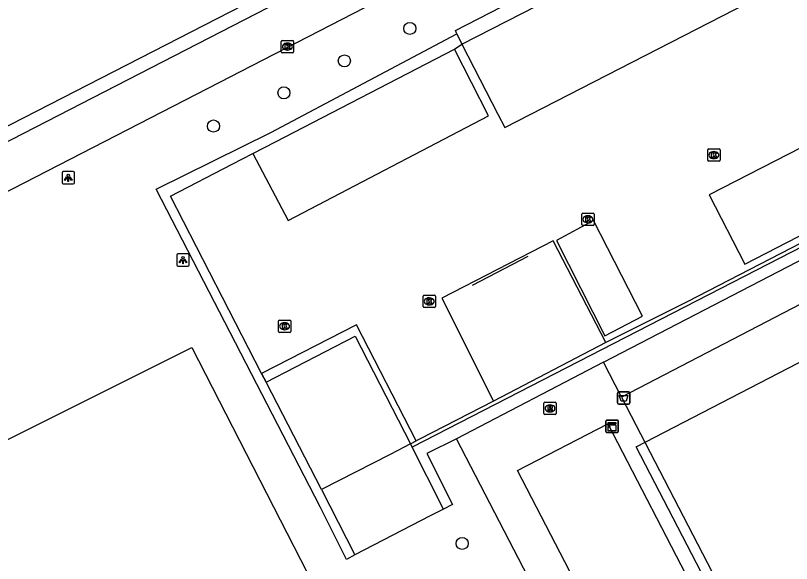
# Model space of a CAD drawing. Extents: x 158838 to 160074, y 386376 to 387776.
# Drawn here: x 159688.3 to 159750.9, y 387354.1 to 387398.4 of the extents above; entities that cross this region are included whole.
import ezdxf

# ---------------------------------------------------------------- set-up
doc = ezdxf.new("R2010")
doc.units = 0
for name, color, linetype in [('IMGEO_Afvalbak', 7, 'Continuous'), ('IMGEO_Boom', 7, 'Continuous'), ('IMGEO_Groenvoorziening', 7, 'Continuous'), ('IMGEO_Haag', 7, 'Continuous'), ('IMGEO_Hek', 7, 'Continuous'), ('IMGEO_Kast', 7, 'Continuous'), ('IMGEO_Kolk', 7, 'Continuous'), ('IMGEO_Lichtpunt', 7, 'Continuous'), ('IMGEO_Lijnafwatering', 7, 'Continuous'), ('IMGEO_Pand', 7, 'Continuous'), ('IMGEO_Pand_vergunning_verleend', 7, 'Continuous'), ('IMGEO_Rijbaan_lokaal_gesloten', 7, 'Continuous'), ('IMGEO_Rijbaan_lokaal_onverhard', 7, 'Continuous'), ('IMGEO_Rijbaan_lokaal_open', 7, 'Continuous'), ('IMGEO_Rioolput', 7, 'Continuous'), ('IMGEO_Voetpad_gesloten', 7, 'Continuous'), ('IMGEO_Voetpad_open', 7, 'Continuous')]:
    doc.layers.add(name, color=color, linetype=linetype)

msp = doc.modelspace()

# ---------------------------------------------------------------- linework, layer by layer
at = {"layer": 'IMGEO_Afvalbak'}
for p, q in [((159736.989, 387367.978), (159737.779, 387367.978)), ((159737.779, 387367.978), (159736.989, 387367.978)), ((159736.889, 387367.078), (159736.889, 387367.878)), ((159736.889, 387367.878), (159736.889, 387367.078)), ((159737.879, 387367.878), (159737.879, 387367.078)), ((159737.879, 387367.078), (159737.879, 387367.878)), ((159737.779, 387366.978), (159736.989, 387366.978)), ((159736.989, 387366.978), (159737.779, 387366.978))]:
    msp.add_line(p, q, dxfattribs=at)
msp.add_lwpolyline([(159737.032, 387367.692), (159737.736, 387367.692), (159737.587, 387367.222), (159737.181, 387367.222), (159737.032, 387367.692)], dxfattribs=at)
for centre, start, end in [((159736.989, 387367.878), 90, 180), ((159736.989, 387367.878), 90, 180), ((159737.779, 387367.878), 0, 90), ((159737.779, 387367.878), 360, 90), ((159736.989, 387367.078), 180, 270), ((159736.989, 387367.078), 180, 270), ((159737.779, 387367.078), 270, 0), ((159737.779, 387367.078), 270, 0)]:
    msp.add_arc(centre, 0.1, start, end, dxfattribs=at)
at = {"layer": 'IMGEO_Boom'}
for centre in [(159720.123, 387397.315), (159714.846, 387394.688), (159709.967, 387392.108), (159704.284, 387389.432), (159724.348, 387355.743)]:
    msp.add_circle(centre, 0.489, dxfattribs=at)
at = {"layer": 'IMGEO_Groenvoorziening'}
msp.add_lwpolyline([(159748.05, 387282.726), (159688.234, 387252.116), (159642.617, 387341.638), (159702.539, 387371.551), (159748.05, 387282.726)], dxfattribs=at)
at = {"layer": 'IMGEO_Haag'}
for points in [[(159715.702, 387354.815), (159715.02, 387354.455), (159712.898, 387358.701), (159699.645, 387384.325), (159708.908, 387388.922), (159723.926, 387396.878)], [(159708.169, 387369.463), (159708.526, 387368.768)], [(159723.885, 387364.193), (159721.493, 387362.997), (159723.559, 387358.876), (159722.852, 387358.497)], [(159720.185, 387363.782), (159720.651, 387364.022)]]:
    msp.add_lwpolyline(points, dxfattribs=at)
at = {"layer": 'IMGEO_Hek'}
for points in [[(159709.284, 387388.15), (159723.731, 387395.636)], [(159723.731, 387395.636), (159724.315, 387396.032)], [(159707.467, 387387.208), (159709.284, 387388.15)], [(159705.801, 387386.345), (159707.467, 387387.208)], [(159712.988, 387360.083), (159708.526, 387368.768), (159708.169, 387369.463), (159700.822, 387383.765), (159705.801, 387386.345)], [(159764.322, 387386.129), (159720.318, 387363.519)]]:
    msp.add_lwpolyline(points, dxfattribs=at)
at = {"layer": 'IMGEO_Kast'}
for p, q in [((159735.954, 387364.776), (159735.954, 387365.617)), ((159735.954, 387365.617), (159735.954, 387364.776)), ((159736.029, 387365.701), (159736.87, 387365.701)), ((159736.87, 387365.701), (159736.029, 387365.701)), ((159736.954, 387365.626), (159736.954, 387364.785)), ((159736.954, 387364.785), (159736.954, 387365.626)), ((159736.879, 387364.701), (159736.038, 387364.701)), ((159736.038, 387364.701), (159736.879, 387364.701))]:
    msp.add_line(p, q, dxfattribs=at)
for points in [[(159736.149, 387365.491), (159736.749, 387365.491), (159736.749, 387365.406), (159736.149, 387365.406), (159736.149, 387365.491)], [(159736.149, 387365.316), (159736.749, 387365.316), (159736.749, 387364.827), (159736.149, 387364.827), (159736.149, 387365.316)]]:
    msp.add_lwpolyline(points, dxfattribs=at)
msp.add_circle((159736.233, 387365.165), 0.0377, dxfattribs=at)
for centre, start, end in [((159736.032, 387365.623), 92.4484, 184.28452), ((159736.032, 387365.623), 92.4484, 184.28452), ((159736.876, 387365.623), 2.4484, 94.28452), ((159736.876, 387365.623), 2.4484, 94.28452), ((159736.032, 387364.779), 182.4484, 274.28452), ((159736.032, 387364.779), 182.4484, 274.28452), ((159736.876, 387364.779), 272.4484, 4.28452), ((159736.876, 387364.779), 272.4484, 4.28452)]:
    msp.add_arc(centre, 0.0779, start, end, dxfattribs=at)
at = {"layer": 'IMGEO_Kolk'}
for p, q in [((159709.748, 387395.417), (159709.748, 387396.269)), ((159709.823, 387396.343), (159710.675, 387396.343)), ((159710.749, 387396.269), (159710.749, 387395.417)), ((159710.259, 387395.563), (159710.234, 387395.563)), ((159710.236, 387396.123), (159710.261, 387396.123)), ((159710.675, 387395.343), (159709.823, 387395.343)), ((159744.169, 387386.665), (159744.169, 387387.517)), ((159744.244, 387387.591), (159745.096, 387387.591)), ((159744.657, 387387.371), (159744.682, 387387.371)), ((159745.17, 387387.517), (159745.17, 387386.665)), ((159744.68, 387386.811), (159744.655, 387386.811)), ((159745.096, 387386.591), (159744.244, 387386.591)), ((159734.08, 387382.403), (159734.932, 387382.403)), ((159734.005, 387381.477), (159734.005, 387382.329)), ((159734.493, 387382.183), (159734.518, 387382.183)), ((159735.006, 387382.329), (159735.006, 387381.477)), ((159734.932, 387381.403), (159734.08, 387381.403)), ((159734.516, 387381.623), (159734.491, 387381.623)), ((159721.196, 387374.856), (159721.196, 387375.708)), ((159721.271, 387375.782), (159722.123, 387375.782)), ((159721.684, 387375.562), (159721.709, 387375.562)), ((159722.197, 387375.708), (159722.197, 387374.856)), ((159721.707, 387375.002), (159721.682, 387375.002)), ((159722.123, 387374.782), (159721.271, 387374.782)), ((159709.522, 387372.845), (159709.522, 387373.697)), ((159709.597, 387373.771), (159710.449, 387373.771)), ((159710.523, 387373.697), (159710.523, 387372.845)), ((159710.033, 387372.991), (159710.008, 387372.991)), ((159710.01, 387373.551), (159710.035, 387373.551)), ((159710.449, 387372.771), (159709.597, 387372.771))]:
    msp.add_line(p, q, dxfattribs=at)
for points in [[(159709.748, 387395.417), (159709.748, 387396.269)], [(159709.823, 387396.343), (159710.675, 387396.343)], [(159710.749, 387396.269), (159710.749, 387395.417)], [(159710.069, 387396.043), (159710.192, 387396.043), (159710.192, 387395.892), (159710.322, 387396.043), (159710.486, 387396.043), (159710.34, 387395.892), (159710.493, 387395.643), (159710.341, 387395.643), (159710.256, 387395.807), (159710.192, 387395.74), (159710.192, 387395.643), (159710.069, 387395.643), (159710.069, 387396.043)], [(159710.675, 387395.343), (159709.823, 387395.343)], [(159744.169, 387386.665), (159744.169, 387387.517)], [(159744.244, 387387.591), (159745.096, 387387.591)], [(159745.17, 387387.517), (159745.17, 387386.665)], [(159744.49, 387387.291), (159744.613, 387387.291), (159744.613, 387387.14), (159744.743, 387387.291), (159744.907, 387387.291), (159744.761, 387387.14), (159744.914, 387386.891), (159744.762, 387386.891), (159744.677, 387387.055), (159744.613, 387386.988), (159744.613, 387386.891), (159744.49, 387386.891), (159744.49, 387387.291)], [(159745.096, 387386.591), (159744.244, 387386.591)], [(159734.08, 387382.403), (159734.932, 387382.403)], [(159734.005, 387381.477), (159734.005, 387382.329)], [(159734.326, 387382.103), (159734.449, 387382.103), (159734.449, 387381.952), (159734.579, 387382.103), (159734.743, 387382.103), (159734.597, 387381.952), (159734.75, 387381.703), (159734.598, 387381.703), (159734.513, 387381.867), (159734.449, 387381.8), (159734.449, 387381.703), (159734.326, 387381.703), (159734.326, 387382.103)], [(159735.006, 387382.329), (159735.006, 387381.477)], [(159734.932, 387381.403), (159734.08, 387381.403)], [(159721.196, 387374.856), (159721.196, 387375.708)], [(159721.271, 387375.782), (159722.123, 387375.782)], [(159721.517, 387375.482), (159721.64, 387375.482), (159721.64, 387375.331), (159721.77, 387375.482), (159721.934, 387375.482), (159721.788, 387375.331), (159721.941, 387375.082), (159721.789, 387375.082), (159721.704, 387375.246), (159721.64, 387375.179), (159721.64, 387375.082), (159721.517, 387375.082), (159721.517, 387375.482)], [(159722.197, 387375.708), (159722.197, 387374.856)], [(159722.123, 387374.782), (159721.271, 387374.782)], [(159709.522, 387372.845), (159709.522, 387373.697)], [(159709.597, 387373.771), (159710.449, 387373.771)], [(159710.523, 387373.697), (159710.523, 387372.845)], [(159709.843, 387373.471), (159709.966, 387373.471), (159709.966, 387373.32), (159710.096, 387373.471), (159710.26, 387373.471), (159710.114, 387373.32), (159710.267, 387373.071), (159710.115, 387373.071), (159710.03, 387373.235), (159709.966, 387373.168), (159709.966, 387373.071), (159709.843, 387373.071), (159709.843, 387373.471)], [(159710.449, 387372.771), (159709.597, 387372.771)]]:
    msp.add_lwpolyline(points, dxfattribs=at)
for centre, start, end in [((159709.825, 387396.267), 91.55205, 178.44795), ((159709.825, 387396.267), 91.55205, 178.44795), ((159710.673, 387396.267), 1.55205, 88.44795), ((159710.673, 387396.267), 1.55205, 88.44795), ((159709.825, 387395.419), 181.55205, 268.44795), ((159709.825, 387395.419), 181.55205, 268.44795), ((159710.673, 387395.419), 271.55205, 358.44795), ((159710.673, 387395.419), 271.55205, 358.44795), ((159744.246, 387387.515), 91.55205, 178.44795), ((159744.246, 387387.515), 91.55205, 178.44795), ((159745.094, 387387.515), 1.55205, 88.44795), ((159745.094, 387387.515), 1.55205, 88.44795), ((159744.246, 387386.667), 181.55205, 268.44795), ((159744.246, 387386.667), 181.55205, 268.44795), ((159745.094, 387386.667), 271.55205, 358.44795), ((159745.094, 387386.667), 271.55205, 358.44795), ((159734.082, 387382.327), 91.55205, 178.44795), ((159734.082, 387382.327), 91.55205, 178.44795), ((159734.93, 387382.327), 1.55205, 88.44795), ((159734.93, 387382.327), 1.55205, 88.44795), ((159734.082, 387381.479), 181.55205, 268.44795), ((159734.082, 387381.479), 181.55205, 268.44795), ((159734.93, 387381.479), 271.55205, 358.44795), ((159734.93, 387381.479), 271.55205, 358.44795), ((159721.273, 387375.706), 91.55205, 178.44795), ((159721.273, 387375.706), 91.55205, 178.44795), ((159722.121, 387375.706), 1.55205, 88.44795), ((159722.121, 387375.706), 1.55205, 88.44795), ((159721.273, 387374.858), 181.55205, 268.44795), ((159721.273, 387374.858), 181.55205, 268.44795), ((159722.121, 387374.858), 271.55205, 358.44795), ((159722.121, 387374.858), 271.55205, 358.44795), ((159709.599, 387373.695), 91.55205, 178.44795), ((159709.599, 387373.695), 91.55205, 178.44795), ((159710.447, 387373.695), 1.55205, 88.44795), ((159710.447, 387373.695), 1.55205, 88.44795), ((159709.599, 387372.847), 181.55205, 268.44795), ((159709.599, 387372.847), 181.55205, 268.44795), ((159710.447, 387372.847), 271.55205, 358.44795), ((159710.447, 387372.847), 271.55205, 358.44795)]:
    msp.add_arc(centre, 0.0765, start, end, dxfattribs=at)
for centre, major_axis, ratio, start_param, end_param in [((159710.235, 387395.843), (-0.387, 0.002), 0.722429, 4.712389, 7.853982), ((159710.26, 387395.843), (-0.39, 0.002), 0.717154, 1.570796, 4.712389), ((159744.656, 387387.091), (-0.387, 0.002), 0.722429, 4.712389, 7.853982), ((159744.681, 387387.091), (-0.39, 0.002), 0.717154, 1.570796, 4.712389), ((159734.492, 387381.903), (-0.387, 0.002), 0.722429, 4.712389, 7.853982), ((159734.517, 387381.903), (-0.39, 0.002), 0.717154, 1.570796, 4.712389), ((159721.683, 387375.282), (-0.387, 0.002), 0.722429, 4.712389, 7.853982), ((159721.708, 387375.282), (-0.39, 0.002), 0.717154, 1.570796, 4.712389), ((159710.009, 387373.271), (-0.387, 0.002), 0.722429, 4.712389, 7.853982), ((159710.034, 387373.271), (-0.39, 0.002), 0.717154, 1.570796, 4.712389)]:
    msp.add_ellipse(centre, major_axis=major_axis, ratio=ratio, start_param=start_param, end_param=end_param, dxfattribs=at)
at = {"layer": 'IMGEO_Lichtpunt'}
for p, q in [((159692.056, 387385.661), (159692.056, 387384.854)), ((159692.056, 387385.661), (159692.056, 387384.854)), ((159692.958, 387385.756), (159692.15, 387385.756)), ((159692.958, 387385.756), (159692.15, 387385.756)), ((159693.052, 387384.854), (159693.052, 387385.661)), ((159693.052, 387384.854), (159693.052, 387385.661)), ((159692.15, 387384.76), (159692.958, 387384.76)), ((159692.15, 387384.76), (159692.958, 387384.76)), ((159701.322, 387379.015), (159701.322, 387378.208)), ((159701.322, 387379.015), (159701.322, 387378.208)), ((159702.224, 387379.11), (159701.416, 387379.11)), ((159702.224, 387379.11), (159701.416, 387379.11)), ((159702.318, 387378.208), (159702.318, 387379.015)), ((159702.318, 387378.208), (159702.318, 387379.015)), ((159701.416, 387378.114), (159702.224, 387378.114)), ((159701.416, 387378.114), (159702.224, 387378.114))]:
    msp.add_line(p, q, dxfattribs=at)
for points in [[(159692.43, 387385.325), (159692.469, 387385.297), (159692.281, 387385.035), (159692.243, 387385.062), (159692.43, 387385.325)], [(159692.532, 387385.277), (159692.579, 387385.277), (159692.579, 387384.955), (159692.532, 387384.955), (159692.532, 387385.277)], [(159692.642, 387385.297), (159692.68, 387385.324), (159692.867, 387385.062), (159692.828, 387385.034), (159692.642, 387385.297)], [(159701.696, 387378.679), (159701.735, 387378.651), (159701.547, 387378.389), (159701.509, 387378.416), (159701.696, 387378.679)], [(159701.798, 387378.631), (159701.845, 387378.631), (159701.845, 387378.309), (159701.798, 387378.309), (159701.798, 387378.631)], [(159701.908, 387378.651), (159701.946, 387378.678), (159702.133, 387378.416), (159702.094, 387378.388), (159701.908, 387378.651)]]:
    msp.add_lwpolyline(points, dxfattribs=at)
for centre in [(159692.555, 387385.459), (159701.821, 387378.813)]:
    msp.add_circle(centre, 0.0994, dxfattribs=at)
for centre, start, end in [((159692.15, 387385.661), 90, 180), ((159692.15, 387385.661), 90, 180), ((159692.958, 387385.661), 0, 90), ((159692.958, 387385.661), 0, 90), ((159692.15, 387384.854), 180, 270), ((159692.15, 387384.854), 180, 270), ((159692.958, 387384.854), 270, 0), ((159692.958, 387384.854), 270, 360), ((159701.416, 387379.015), 90, 180), ((159701.416, 387379.015), 90, 180), ((159702.224, 387379.015), 0, 90), ((159702.224, 387379.015), 0, 90), ((159701.416, 387378.208), 180, 270), ((159701.416, 387378.208), 180, 270), ((159702.224, 387378.208), 270, 0), ((159702.224, 387378.208), 270, 360)]:
    msp.add_arc(centre, 0.0946, start, end, dxfattribs=at)
at = {"layer": 'IMGEO_Lijnafwatering'}
msp.add_lwpolyline([(159729.641, 387378.892), (159725.166, 387376.574)], dxfattribs=at)
at = {"layer": 'IMGEO_Pand'}
for points in [[(159667.668, 387382.805), (159669.14, 387379.939), (159709.813, 387400.82), (159708.425, 387403.51), (159731.68, 387412.046), (159730.211, 387414.915)], [(159724.315, 387396.032), (159753.265, 387410.88), (159756.635, 387404.352)], [(159724.315, 387396.032), (159727.237, 387390.385), (159727.795, 387389.306), (159746.364, 387398.836), (159752.56, 387402.016), (159756.735, 387404.159), (159756.635, 387404.352)], [(159728.831, 387361.625), (159736.118, 387365.399), (159750.271, 387338.044), (159742.997, 387334.264), (159728.831, 387361.625)]]:
    msp.add_lwpolyline(points, dxfattribs=at)
at = {"layer": 'IMGEO_Pand_vergunning_verleend'}
msp.add_lwpolyline([(159738.407, 387363.531), (159769.063, 387379.42), (159775.116, 387367.742), (159763.634, 387361.79), (159770.297, 387348.936), (159751.123, 387338.998), (159738.407, 387363.531)], dxfattribs=at)
at = {"layer": 'IMGEO_Rijbaan_lokaal_gesloten'}
msp.add_lwpolyline([(159735.879, 387372.506), (159738.911, 387374.082), (159734.952, 387381.801), (159731.963, 387380.194), (159735.879, 387372.506)], dxfattribs=at)
at = {"layer": 'IMGEO_Rijbaan_lokaal_onverhard'}
for points in [[(159708.526, 387368.768), (159715.724, 387372.466), (159720.185, 387363.782)], [(159712.988, 387360.083), (159708.526, 387368.768)], [(159720.185, 387363.782), (159718.528, 387362.931), (159712.988, 387360.083)], [(159722.852, 387358.497), (159720.185, 387363.782)], [(159712.988, 387360.083), (159715.702, 387354.815)], [(159722.852, 387358.497), (159721.761, 387357.957), (159715.702, 387354.815)]]:
    msp.add_lwpolyline(points, dxfattribs=at)
at = {"layer": 'IMGEO_Rijbaan_lokaal_open'}
for points in [[(159750.933, 387420.751), (159664.437, 387376.249)], [(159744.741, 387413.566), (159706.436, 387393.805), (159705.658, 387393.406), (159687.137, 387383.892), (159632.72, 387355.943)], [(159707.467, 387387.208), (159709.284, 387388.15), (159723.731, 387395.636)], [(159707.467, 387387.208), (159710.311, 387381.809), (159726.491, 387390.259), (159723.731, 387395.636)], [(159723.731, 387395.636), (159724.315, 387396.032)], [(159765.216, 387387.58), (159762.33, 387393.146), (159744.301, 387383.886), (159747.162, 387378.296), (159765.216, 387387.58)], [(159735.76, 387370.365), (159770.707, 387388.476), (159770.301, 387389.371), (159770.223, 387389.543)], [(159708.169, 387369.463), (159700.822, 387383.765), (159705.801, 387386.345), (159707.467, 387387.208)], [(159765.923, 387387.325), (159742.502, 387375.246), (159735.954, 387371.95)], [(159778.894, 387373.989), (159773.928, 387383.096), (159768.172, 387383.643), (159737.214, 387367.553)], [(159735.954, 387371.95), (159731.706, 387380.178), (159722.702, 387375.526), (159726.881, 387367.224)], [(159720.651, 387364.022), (159715.833, 387373.399), (159708.169, 387369.463)], [(159737.214, 387367.553), (159737.182, 387367.614), (159735.76, 387370.365)], [(159726.881, 387367.224), (159720.912, 387364.156), (159720.651, 387364.022)]]:
    msp.add_lwpolyline(points, dxfattribs=at)
at = {"layer": 'IMGEO_Rioolput'}
for p, q in [((159730.943, 387366.218), (159730.943, 387367.07)), ((159731.018, 387367.144), (159731.87, 387367.144)), ((159731.431, 387366.924), (159731.456, 387366.924)), ((159731.944, 387367.07), (159731.944, 387366.218)), ((159731.87, 387366.144), (159731.018, 387366.144)), ((159731.454, 387366.364), (159731.429, 387366.364))]:
    msp.add_line(p, q, dxfattribs=at)
for points in [[(159730.943, 387366.218), (159730.943, 387367.07)], [(159731.018, 387367.144), (159731.87, 387367.144)], [(159731.532, 387366.842), (159731.28, 387366.844), (159731.28, 387366.444)], [(159731.458, 387366.763), (159731.404, 387366.763), (159731.404, 387366.682)], [(159731.944, 387367.07), (159731.944, 387366.218)], [(159731.87, 387366.144), (159731.018, 387366.144)], [(159731.28, 387366.444), (159731.404, 387366.444), (159731.404, 387366.606), (159731.415, 387366.606)], [(159731.404, 387366.682), (159731.456, 387366.682)], [(159731.462, 387366.577), (159731.533, 387366.444), (159731.673, 387366.444), (159731.608, 387366.57)]]:
    msp.add_lwpolyline(points, dxfattribs=at)
for centre, radius, start, end in [((159731.02, 387367.068), 0.0765, 91.55205, 178.44795), ((159731.02, 387367.068), 0.0765, 91.55205, 178.44795), ((159731.464, 387366.667), 0.0964, 77.00612, 93.18647), ((159731.478, 387366.724), 0.0378, 276.66336, 79.67722), ((159731.531, 387366.732), 0.109, 350.36119, 89.41601), ((159731.529, 387366.732), 0.112, 277.58423, 350.98172), ((159731.868, 387367.068), 0.0765, 1.55205, 88.44795), ((159731.868, 387367.068), 0.0765, 1.55205, 88.44795), ((159731.02, 387366.22), 0.0765, 181.55205, 268.44795), ((159731.02, 387366.22), 0.0765, 181.55205, 268.44795), ((159731.414, 387366.553), 0.0533, 26.02933, 88.69889), ((159731.44, 387366.871), 0.19, 274.7715, 282.96867), ((159731.513, 387366.517), 0.108, 29.51342, 73.79051), ((159731.868, 387366.22), 0.0765, 271.55205, 358.44795), ((159731.868, 387366.22), 0.0765, 271.55205, 358.44795)]:
    msp.add_arc(centre, radius, start, end, dxfattribs=at)
for centre, major_axis, ratio, start_param, end_param in [((159731.43, 387366.644), (-0.387, 0.002), 0.722429, 4.712389, 7.853982), ((159731.455, 387366.644), (-0.39, 0.002), 0.717154, 1.570796, 4.712389)]:
    msp.add_ellipse(centre, major_axis=major_axis, ratio=ratio, start_param=start_param, end_param=end_param, dxfattribs=at)
at = {"layer": 'IMGEO_Voetpad_gesloten'}
msp.add_lwpolyline([(159735.954, 387371.95), (159726.881, 387367.224)], dxfattribs=at)
at = {"layer": 'IMGEO_Voetpad_open'}
for points in [[(159723.926, 387396.878), (159723.802, 387397.136), (159746.978, 387409.095), (159744.741, 387413.566)], [(159723.926, 387396.878), (159724.315, 387396.032)], [(159735.76, 387370.365), (159723.885, 387364.193)], [(159737.214, 387367.553), (159752.959, 387337.18), (159751.187, 387336.249)], [(159744.64, 387312.82), (159743.554, 387314.922), (159741.623, 387313.966), (159734.276, 387328.161), (159738.898, 387330.495), (159738.213, 387331.857), (159740.148, 387332.784), (159733.139, 387346.319), (159723.885, 387364.193)]]:
    msp.add_lwpolyline(points, dxfattribs=at)

doc.saveas('drawing.dxf')
